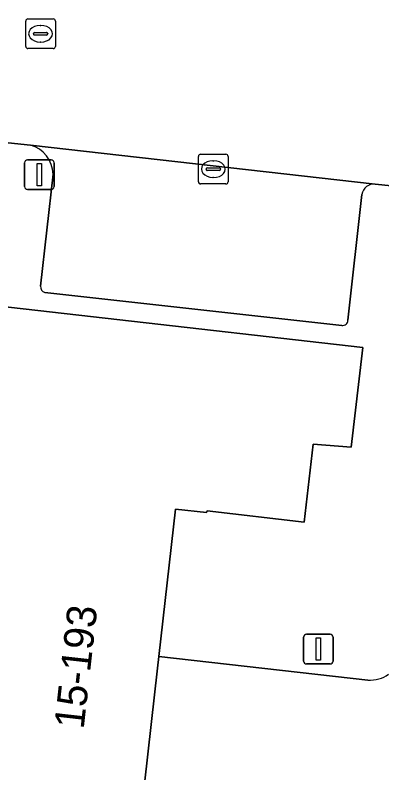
# Model space of a CAD drawing. Extents: x 162026 to 163502, y 387295 to 388169.
# Drawn here: x 162123.99 to 162136.34, y 387608.26 to 387633.78 of the extents above; entities that cross this region are included whole.
import ezdxf

# ---------------------------------------------------------------- set-up
doc = ezdxf.new("R2010")
doc.units = 0
for name, color, linetype in [('IMGEO_Kolk', 7, 'Continuous'), ('IMGEO_Lichtmast', 7, 'Continuous'), ('IMGEO_Pand', 7, 'Continuous'), ('IMGEO_Pand_nummerreeks', 7, 'Continuous'), ('IMGEO_Parkeervlak_open', 7, 'Continuous'), ('IMGEO_Rijbaan_lokaal_open', 7, 'Continuous'), ('IMGEO_Rioolput', 7, 'Continuous'), ('IMGEO_Voetpad_open', 7, 'Continuous')]:
    doc.layers.add(name, color=color, linetype=linetype)

msp = doc.modelspace()

# ---------------------------------------------------------------- linework, layer by layer
at = {"layer": 'IMGEO_Kolk'}
for p, q in [((162130.163, 387628.163), (162130.163, 387629.015)), ((162130.238, 387629.089), (162131.09, 387629.089)), ((162131.164, 387629.015), (162131.164, 387628.163)), ((162130.651, 387628.869), (162130.676, 387628.869)), ((162130.422, 387628.583), (162130.422, 387628.595)), ((162130.86, 387628.546), (162130.462, 387628.546)), ((162130.465, 387628.632), (162130.863, 387628.632)), ((162130.906, 387628.595), (162130.906, 387628.583)), ((162130.674, 387628.309), (162130.649, 387628.309)), ((162131.09, 387628.089), (162130.238, 387628.089))]:
    msp.add_line(p, q, dxfattribs=at)
for points in [[(162130.163, 387628.163), (162130.163, 387629.015)], [(162130.238, 387629.089), (162131.09, 387629.089)], [(162131.164, 387629.015), (162131.164, 387628.163)], [(162131.09, 387628.089), (162130.238, 387628.089)]]:
    msp.add_lwpolyline(points, dxfattribs=at)
for centre, radius, start, end in [((162130.24, 387629.013), 0.0765, 91.552, 178.448), ((162130.24, 387629.013), 0.0765, 91.552, 178.448), ((162131.088, 387629.013), 0.0765, 1.552, 88.448), ((162131.088, 387629.013), 0.0765, 1.552, 88.448), ((162130.462, 387628.592), 0.0403, 85.8775, 175.7526), ((162130.459, 387628.582), 0.0366, 178.938, 274.7102), ((162130.863, 387628.589), 0.043, 264.8664, 352.4533), ((162130.867, 387628.594), 0.0386, 1.7309, 96.639), ((162130.24, 387628.165), 0.0765, 181.552, 268.448), ((162130.24, 387628.165), 0.0765, 181.552, 268.448), ((162131.088, 387628.165), 0.0765, 271.552, 358.448), ((162131.088, 387628.165), 0.0765, 271.552, 358.448)]:
    msp.add_arc(centre, radius, start, end, dxfattribs=at)
for centre, major_axis, ratio, start_param, end_param in [((162130.65, 387628.589), (-0.387, 0.002), 0.722429, 4.712389, 7.853982), ((162130.675, 387628.589), (-0.39, 0.002), 0.717154, 1.570796, 4.712389)]:
    msp.add_ellipse(centre, major_axis=major_axis, ratio=ratio, start_param=start_param, end_param=end_param, dxfattribs=at)
at = {"layer": 'IMGEO_Lichtmast'}
for p, q in [((162124.308, 387628.003), (162124.308, 387628.803)), ((162124.308, 387628.803), (162124.308, 387628.003)), ((162124.408, 387628.903), (162125.198, 387628.903)), ((162125.198, 387628.903), (162124.408, 387628.903)), ((162125.298, 387628.803), (162125.298, 387628.003)), ((162125.298, 387628.003), (162125.298, 387628.803)), ((162125.198, 387627.903), (162124.408, 387627.903)), ((162124.408, 387627.903), (162125.198, 387627.903)), ((162133.807, 387612.923), (162134.597, 387612.923)), ((162134.597, 387612.923), (162133.807, 387612.923)), ((162133.707, 387612.023), (162133.707, 387612.823)), ((162133.707, 387612.823), (162133.707, 387612.023)), ((162134.697, 387612.823), (162134.697, 387612.023)), ((162134.697, 387612.023), (162134.697, 387612.823)), ((162134.597, 387611.923), (162133.807, 387611.923)), ((162133.807, 387611.923), (162134.597, 387611.923))]:
    msp.add_line(p, q, dxfattribs=at)
for points in [[(162124.728, 387628.778), (162124.878, 387628.778), (162124.878, 387628.028), (162124.728, 387628.028), (162124.728, 387628.778)], [(162134.127, 387612.798), (162134.277, 387612.798), (162134.277, 387612.048), (162134.127, 387612.048), (162134.127, 387612.798)]]:
    msp.add_lwpolyline(points, dxfattribs=at)
for centre, start, end in [((162124.408, 387628.803), 90, 180), ((162124.408, 387628.803), 90, 180), ((162125.198, 387628.803), 0, 90), ((162125.198, 387628.803), 360, 90), ((162124.408, 387628.003), 180, 270), ((162124.408, 387628.003), 180, 270), ((162125.198, 387628.003), 270, 0), ((162125.198, 387628.003), 270, 0), ((162133.807, 387612.823), 90, 180), ((162133.807, 387612.823), 90, 180), ((162134.597, 387612.823), 0, 90), ((162134.597, 387612.823), 360, 90), ((162133.807, 387612.023), 180, 270), ((162133.807, 387612.023), 180, 270), ((162134.597, 387612.023), 270, 0), ((162134.597, 387612.023), 270, 0)]:
    msp.add_arc(centre, 0.1, start, end, dxfattribs=at)
at = {"layer": 'IMGEO_Pand'}
msp.add_lwpolyline([(162118.931, 387629.977), (162122.236, 387659.482), (162113.472, 387660.469), (162111.268, 387660.718), (162109.18, 387660.953), (162108.876, 387658.111), (162104.764, 387619.607), (162116.563, 387618.274), (162112.88, 387586.426), (162123.67, 387585.284), (162125.78, 387585.061), (162126.404, 387590.612), (162128.782, 387611.786), (162128.826, 387612.17), (162129.395, 387617.136), (162130.438, 387617.029), (162130.453, 387617.083), (162133.726, 387616.701), (162134.024, 387619.328), (162135.312, 387619.221), (162135.695, 387622.577), (162118.325, 387624.563)], close=True, dxfattribs=at)
at = {"layer": 'IMGEO_Parkeervlak_open'}
for points in [[(162136.114, 387628.087), (162124.501, 387629.397)], [(162125.27, 387628.419), (162124.842, 387624.644)], [(162135.2, 387623.499), (162135.669, 387627.735)], [(162124.988, 387624.439), (162134.994, 387623.324)]]:
    msp.add_lwpolyline(points, dxfattribs=at)
for centre, radius, start, end in [((162124.23, 387628.393), 1.04, 1.4554, 74.9004), ((162136.08, 387627.673), 0.416, 85.3222, 171.3666), ((162125.052, 387624.639), 0.211, 178.7513, 252.1653), ((162135.016, 387623.507), 0.184, 263.1396, 357.5571)]:
    msp.add_arc(centre, radius, start, end, dxfattribs=at)
at = {"layer": 'IMGEO_Rijbaan_lokaal_open'}
for points in [[(162122.792, 387664.051), (162122.236, 387659.482), (162118.931, 387629.977), (162124.501, 387629.397), (162136.114, 387628.087), (162138.315, 387627.856), (162154.088, 387626.067), (162155.3, 387625.965), (162155.942, 387631.988), (162153.706, 387632.2), (162131.744, 387634.603), (162126.965, 387635.126)], [(162135.871, 387611.382), (162128.826, 387612.17), (162128.782, 387611.786), (162126.404, 387590.612), (162128.874, 387590.348), (162163.134, 387586.559), (162159.956, 387593.918), (162159.648, 387593.779), (162158.909, 387593.144)]]:
    msp.add_lwpolyline(points, dxfattribs=at)
msp.add_arc((162135.948, 387612.451), 1.072, 265.9001, 305.36, dxfattribs=at)
at = {"layer": 'IMGEO_Rioolput'}
for p, q in [((162124.344, 387632.723), (162124.344, 387633.575)), ((162124.419, 387633.649), (162125.271, 387633.649)), ((162125.345, 387633.575), (162125.345, 387632.723)), ((162124.832, 387633.429), (162124.857, 387633.429)), ((162124.603, 387633.143), (162124.603, 387633.155)), ((162125.041, 387633.106), (162124.643, 387633.106)), ((162124.646, 387633.192), (162125.044, 387633.192)), ((162125.087, 387633.155), (162125.087, 387633.143)), ((162124.855, 387632.869), (162124.83, 387632.869)), ((162125.271, 387632.649), (162124.419, 387632.649))]:
    msp.add_line(p, q, dxfattribs=at)
for points in [[(162124.344, 387632.723), (162124.344, 387633.575)], [(162124.419, 387633.649), (162125.271, 387633.649)], [(162125.345, 387633.575), (162125.345, 387632.723)], [(162125.271, 387632.649), (162124.419, 387632.649)]]:
    msp.add_lwpolyline(points, dxfattribs=at)
for centre, radius, start, end in [((162124.421, 387633.573), 0.0765, 91.552, 178.448), ((162124.421, 387633.573), 0.0765, 91.552, 178.448), ((162125.269, 387633.573), 0.0765, 1.552, 88.448), ((162125.269, 387633.573), 0.0765, 1.552, 88.448), ((162124.643, 387633.152), 0.0403, 85.8775, 175.7526), ((162124.64, 387633.142), 0.0366, 178.938, 274.7102), ((162125.044, 387633.149), 0.043, 264.8664, 352.4533), ((162125.048, 387633.154), 0.0386, 1.7309, 96.639), ((162124.421, 387632.725), 0.0765, 181.552, 268.448), ((162124.421, 387632.725), 0.0765, 181.552, 268.448), ((162125.269, 387632.725), 0.0765, 271.552, 358.448), ((162125.269, 387632.725), 0.0765, 271.552, 358.448)]:
    msp.add_arc(centre, radius, start, end, dxfattribs=at)
for centre, major_axis, ratio, start_param, end_param in [((162124.831, 387633.149), (-0.387, 0.002), 0.722429, 4.712389, 7.853982), ((162124.856, 387633.149), (-0.39, 0.002), 0.717154, 1.570796, 4.712389)]:
    msp.add_ellipse(centre, major_axis=major_axis, ratio=ratio, start_param=start_param, end_param=end_param, dxfattribs=at)
at = {"layer": 'IMGEO_Voetpad_open'}
for points in [[(162124.501, 387629.397), (162118.931, 387629.977), (162118.325, 387624.563), (162135.695, 387622.577), (162135.312, 387619.221), (162134.024, 387619.328), (162133.726, 387616.701), (162130.453, 387617.083), (162130.438, 387617.029), (162129.395, 387617.136), (162128.826, 387612.17), (162135.871, 387611.382)], [(162124.842, 387624.644), (162125.27, 387628.419)], [(162138.315, 387627.856), (162136.114, 387628.087)], [(162135.669, 387627.735), (162135.2, 387623.499)], [(162134.994, 387623.324), (162124.988, 387624.439)]]:
    msp.add_lwpolyline(points, dxfattribs=at)
for centre, radius, start, end in [((162124.23, 387628.393), 1.04, 1.4554, 74.9004), ((162136.08, 387627.673), 0.416, 85.3222, 171.3666), ((162125.052, 387624.639), 0.211, 178.7513, 252.1653), ((162135.016, 387623.507), 0.184, 263.1396, 357.5571), ((162135.948, 387612.451), 1.072, 265.9001, 305.36)]:
    msp.add_arc(centre, radius, start, end, dxfattribs=at)

# ---------------------------------------------------------------- texts
at = {"layer": 'IMGEO_Pand_nummerreeks'}
msp.add_text('15-193', height=1, rotation=83.5716, dxfattribs=at).set_placement((162126.295, 387609.706))

doc.saveas('drawing.dxf')
